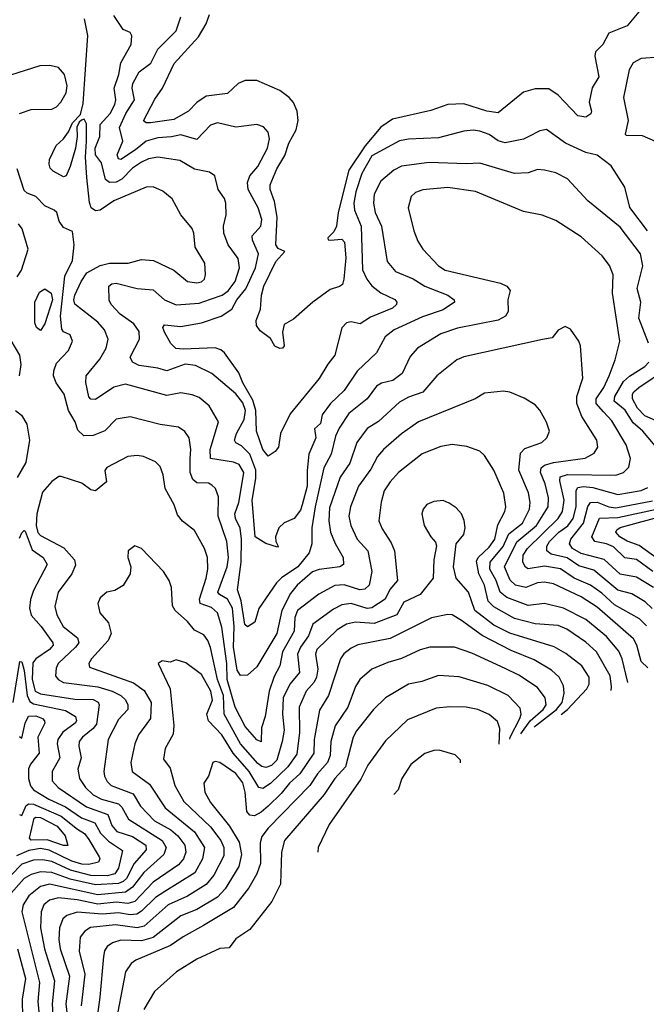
# Model space of a CAD drawing. Extents: x 1308313 to 1441400, y 959662 to 1036319.
# Tile 550 of 656: x 1415275 to 1417998, y 966333 to 970613. Entities that reach past the tile are written whole.
import ezdxf

# ---------------------------------------------------------------- set-up
doc = ezdxf.new("R2010")
doc.units = 0

msp = doc.modelspace()

# ---------------------------------------------------------------- linework, layer by layer
at = {"layer": '0CON10XD'}
for points in [[(1417965, 970647.9), (1417915, 970586.7), (1417835.6, 970555), (1417809.1, 970505), (1417776.7, 970473.3), (1417774.2, 970455), (1417791.5, 970365), (1417762.6, 970317.4), (1417749.4, 970255), (1417760.6, 970215), (1417756.8, 970203.2), (1417735, 970190), (1417700, 970195), (1417615.3, 970285.3), (1417575, 970312.9), (1417515, 970312.2), (1417465, 970298.2), (1417355, 970208.2), (1417305, 970215.8), (1417205, 970247.4), (1417135.9, 970244.1), (1417062.4, 970217.6), (1416895, 970180.9), (1416844.6, 970145.4), (1416775.9, 970064.1), (1416705, 969958.6), (1416658.6, 969775), (1416652.5, 969715), (1416639.6, 969690.4), (1416614.4, 969664.4), (1416615.9, 969655.9), (1416624.1, 969654.1), (1416675, 969658.7), (1416686.1, 969646.1), (1416691.7, 969578.3), (1416684.2, 969485), (1416677.3, 969462.7), (1416665, 969452.9), (1416625, 969440.7), (1416549.1, 969385), (1416465, 969311.4), (1416425, 969288), (1416416.7, 969255), (1416423.8, 969195), (1416417.5, 969185), (1416405, 969184), (1416384.2, 969194.2), (1416365, 969227.5), (1416320.3, 969260.3), (1416304.2, 969284.2), (1416302.5, 969305), (1416321.1, 969355), (1416325.9, 969415.9), (1416336, 969455), (1416388.4, 969561.6), (1416428, 969605), (1416398.1, 969618.1), (1416388.6, 969635), (1416394, 969755), (1416382.7, 969822.7), (1416364.1, 969875), (1416364.1, 969895), (1416392.7, 969965), (1416426.9, 970023.1), (1416444.1, 970075.9), (1416476.9, 970135), (1416484.7, 970174.7), (1416481.2, 970215), (1416465, 970253.1), (1416446.4, 970275), (1416405.7, 970305.7), (1416305, 970348.9), (1416255, 970348.4), (1416224.1, 970335.9), (1416178.3, 970291.7), (1416085, 970280.7), (1416045, 970253.8), (1416008.8, 970215), (1415945, 970179.2), (1415844, 970164), (1415825.3, 970165.3), (1415813.3, 970173.3), (1415862.5, 970267.5), (1415895.3, 970314.8), (1415946.9, 970423.1), (1416051.7, 970538.3), (1416085.7, 970595), (1416099.5, 970635)], [(1417999, 967979), (1417968.1, 968008.1), (1417859.5, 968069.5), (1417805, 968120.9), (1417755.8, 968155.8), (1417685.1, 968185.1), (1417625, 968226.3), (1417555, 968238.4), (1417485, 968225.4), (1417472.7, 968232.7), (1417461.6, 968255), (1417463, 968285), (1417481.2, 968315), (1417615.1, 968444.9), (1417633.3, 968475), (1417641.4, 968525), (1417622.1, 968607.9), (1417624.3, 968625.7), (1417655, 968635.9), (1417865, 968632.7), (1417898.9, 968645), (1417922.6, 968667.4), (1417929.7, 968705), (1417910.3, 968765), (1417848.7, 968868.7), (1417811.7, 968908.3), (1417780.7, 968945), (1417779.6, 968965), (1417812.9, 969015), (1417836, 969065), (1417863.4, 969135), (1417882.7, 969215), (1417851.3, 969425), (1417854, 969504), (1417837.5, 969545), (1417806.3, 969586.3), (1417715, 969668.8), (1417605, 969740.5), (1417545, 969763.3), (1417465, 969779.6), (1417255.8, 969865.8), (1417136, 969884), (1417026.5, 969873.5), (1416995, 969861.5), (1416976.9, 969845), (1416962.7, 969795), (1416987.7, 969695), (1417005, 969650), (1417027.1, 969615), (1417095, 969543.5), (1417123.9, 969523.9), (1417365, 969468.5), (1417392, 969455), (1417405.8, 969435.8), (1417396.2, 969395), (1417397.8, 969345), (1417385.8, 969324.2), (1417355, 969307.6), (1417177.6, 969272.4), (1417105, 969247.5), (1417003.3, 969185), (1416971.3, 969148.7), (1416937.1, 969075), (1416896.9, 969045), (1416846.7, 969033.3), (1416825, 969020.4), (1416785.6, 968964.4), (1416705, 968901.1), (1416663.1, 968836.9), (1416647.1, 968802.9), (1416628.3, 968725), (1416597.4, 968665), (1416558.5, 968495), (1416544.2, 968405), (1416544.2, 968335), (1416533.4, 968295), (1416484.5, 968235), (1416413.2, 968186.8), (1416391.3, 968165), (1416315, 968054.3), (1416296.4, 967995), (1416265, 967973.3), (1416253.9, 967983.9), (1416237, 968087), (1416221.6, 968135), (1416237, 968255), (1416238.8, 968355), (1416232.8, 968402.8), (1416212.3, 968445), (1416210.2, 968465), (1416227.6, 968515), (1416240.9, 968590.9), (1416249.8, 968645), (1416228.9, 968678.9), (1416205, 968689.7), (1416104.7, 968705), (1416103.2, 968745), (1416139.6, 968865), (1416097.9, 968935), (1416055, 968971.2), (1416025, 968983.1), (1415975, 968991.1), (1415915, 968980), (1415735, 969029.2), (1415685, 969015.6), (1415605, 968962.1), (1415585, 968963.6), (1415575, 968974.4), (1415563.3, 969036.7), (1415564.6, 969065), (1415623, 969137), (1415650.3, 969185), (1415659.1, 969225), (1415644.1, 969265), (1415615, 969298), (1415515, 969375.8), (1415510.3, 969395), (1415514.2, 969415), (1415542.2, 969475), (1415567, 969513), (1415625, 969545.2), (1415665, 969554.4), (1415745.9, 969554.1), (1415805, 969570.8), (1415857, 969567), (1415944.4, 969524.4), (1416005, 969475.7), (1416045, 969469.2), (1416065, 969473.1), (1416078.8, 969485), (1416083.3, 969505), (1416079.2, 969555), (1416037.7, 969625), (1416032.5, 969685), (1416025.3, 969705.3), (1415975.6, 969765), (1415937.3, 969835), (1415897.4, 969867.4), (1415855, 969886.4), (1415825, 969884.6), (1415685, 969826), (1415625, 969784.7), (1415605, 969782.2), (1415586.2, 969795), (1415578.2, 969818.2), (1415566.4, 969926.4), (1415561.2, 970015), (1415565.6, 970085.6), (1415565, 970160), (1415555, 970180), (1415544.2, 970175.8), (1415533.1, 970166.9), (1415524, 970146), (1415525.3, 970105.3), (1415517.4, 970055), (1415495, 969974.6), (1415477.6, 969935), (1415465, 969930.3), (1415420.8, 969955), (1415407.5, 969967.5), (1415403.1, 969985), (1415404.9, 970005.1), (1415433.4, 970066.6), (1415465.3, 970095), (1415487.1, 970125), (1415504.4, 970165), (1415538.8, 970201.2), (1415550.7, 970249.3), (1415571.2, 970545), (1415557.4, 970617.4)], [(1418007.6, 969207.6), (1417966.1, 969315), (1417974.6, 969385), (1417958.8, 969445), (1417982.5, 969542.5), (1417973.3, 969595), (1417885, 969710.8), (1417744.4, 969825), (1417655, 969921.8), (1417605, 969947.9), (1417555, 969959.6), (1417525, 969962.1), (1417485, 969946.8), (1417425, 969944.7), (1417275, 969989.2), (1417216, 969986), (1417055, 969992.7), (1416933.6, 969976.4), (1416900.5, 969959.5), (1416845, 969910.9), (1416815.3, 969855), (1416813, 969815), (1416819.5, 969775), (1416848.1, 969715), (1416872.1, 969562.1), (1416908.6, 969518.6), (1416985, 969486.8), (1417035, 969454.8), (1417135.8, 969415), (1417162.5, 969395), (1417164.3, 969385), (1417115, 969352.4), (1417025, 969320.8), (1416902.5, 969265), (1416862.9, 969235), (1416825, 969165.7), (1416741.3, 969085), (1416685, 969000.8), (1416625.5, 968945), (1416589.7, 968895), (1416581.7, 968858.3), (1416555.7, 968835), (1416561.8, 968795), (1416532.2, 968725), (1416523.8, 968653.8), (1416523.7, 968585), (1416503.2, 968505), (1416495, 968480.6), (1416468.2, 968445), (1416424.6, 968425.4), (1416401.4, 968405), (1416387.1, 968365), (1416388.8, 968345), (1416398.8, 968325), (1416395, 968320), (1416345, 968336), (1416298.1, 968365), (1416285.6, 968525), (1416301.7, 968618.3), (1416301.5, 968655), (1416275, 968724), (1416239.6, 968760.4), (1416214.2, 968774.2), (1416208.8, 968785), (1416217.5, 968815), (1416250.8, 968875), (1416256.3, 968915), (1416245, 968948.3), (1416215, 968986.3), (1416110, 969075), (1416039.9, 969109.9), (1415995, 969115.2), (1415915, 969087.1), (1415875, 969098.9), (1415795, 969110), (1415765.6, 969125), (1415755.7, 969145.7), (1415796.2, 969225), (1415795, 969258), (1415771.3, 969291.3), (1415712.4, 969332.4), (1415672.1, 969375), (1415663.8, 969393.8), (1415662.5, 969455), (1415675, 969464.4), (1415695, 969468.2), (1415785, 969444.3), (1415855, 969438.7), (1415905, 969395.3), (1415955, 969373.6), (1416055, 969380.9), (1416105, 969397.6), (1416154.6, 969415), (1416180.8, 969435), (1416211.2, 969475), (1416230.8, 969535), (1416224.6, 969575), (1416180.7, 969635), (1416162.6, 969685), (1416160.9, 969715), (1416172.1, 969765), (1416171.2, 969815), (1416165, 969836), (1416137.8, 969875), (1416122.5, 969935), (1416100, 969950), (1416035, 969962.9), (1415971.5, 970001.5), (1415875, 970016.1), (1415835, 970008.4), (1415805, 969994.1), (1415765, 969967.5), (1415719.6, 969920.4), (1415695, 969906.6), (1415665.3, 969905.3), (1415648.3, 969918.3), (1415630.3, 969990.3), (1415604.9, 970025), (1415602.8, 970055), (1415622.9, 970105), (1415625, 970157.8), (1415668.8, 970205), (1415688.3, 970245), (1415692.7, 970265), (1415685.2, 970315.2), (1415705.7, 970374.3), (1415714.3, 970425.7), (1415760, 970505), (1415763, 970543), (1415755, 970558), (1415725, 970570.8), (1415685, 970631.4)], [(1418003.5, 969695), (1417926.2, 969796.2), (1417904.7, 969885), (1417845, 969977.5), (1417784.3, 970024.3), (1417735, 970036.2), (1417646.6, 970076.6), (1417565, 970135.8), (1417535, 970130), (1417485, 970103.3), (1417465, 970093.3), (1417385, 970078.1), (1417355, 970086.3), (1417315, 970113.9), (1417275, 970128.2), (1417245, 970132.2), (1417205, 970127.8), (1417095, 970099.7), (1416965, 970094.3), (1416925, 970086.3), (1416805, 970021.8), (1416762.4, 969945), (1416735.7, 969865), (1416727.4, 969815), (1416730.2, 969785), (1416759.1, 969715), (1416765, 969526.2), (1416783.7, 969485), (1416805.8, 969455.8), (1416845.2, 969425.2), (1416905, 969397.5), (1416913.8, 969385), (1416912.1, 969375), (1416895, 969359.7), (1416799.3, 969320.7), (1416755, 969291.6), (1416715, 969299.6), (1416694.7, 969295.3), (1416675, 969273.8), (1416645, 969154.3), (1416614, 969116), (1416577.2, 969052.8), (1416450.5, 968899.5), (1416408, 968815), (1416400.5, 968755), (1416385, 968735.6), (1416355, 968716.2), (1416331.3, 968745), (1416304, 968824), (1416301.8, 968915), (1416288.9, 968958.9), (1416244.8, 969035), (1416227.5, 969077.5), (1416164.8, 969164.8), (1416148.7, 969178.7), (1416125, 969186.5), (1415985, 969180.3), (1415954, 969184), (1415932.5, 969205), (1415904.7, 969255), (1415897.9, 969275), (1415903.9, 969286.1), (1415975, 969280), (1416065.7, 969295), (1416150.9, 969325), (1416196.5, 969355), (1416219, 969395), (1416257.2, 969442.8), (1416300.6, 969535), (1416313.3, 969595), (1416286.3, 969655), (1416285.8, 969674.2), (1416323.3, 969715), (1416328.1, 969745), (1416312.2, 969795), (1416268.5, 969875), (1416264.8, 969905), (1416275, 969934.6), (1416310.3, 969975), (1416352.3, 970055), (1416360.4, 970095), (1416355, 970123.8), (1416335, 970147.1), (1416305, 970158.1), (1416215, 970146.1), (1416135, 970164.5), (1416105, 970154.5), (1416045, 970092.9), (1415975, 970113.2), (1415935, 970103.5), (1415875, 970100), (1415824.6, 970085.4), (1415778, 970048), (1415715, 970005.4), (1415705, 970008.1), (1415699.4, 970025), (1415724, 970085), (1415708.5, 970145), (1415736.2, 970205), (1415773.9, 970265), (1415763.6, 970315), (1415766.5, 970335), (1415793.8, 970386.2), (1415845, 970423.6), (1415875, 970484.6), (1415955.4, 970565), (1415975.6, 970625)], [(1418055, 970449.6), (1417975, 970443.9), (1417941.1, 970425), (1417923.2, 970395), (1417899.3, 970275), (1417919.2, 970175), (1417905.8, 970115.8), (1417910.5, 970110.5), (1417980, 970110), (1418037.1, 970085)], [(1415275, 970205.5), (1415325, 970223.2), (1415415, 970224.6), (1415435, 970233.6), (1415454.5, 970255), (1415477.1, 970295), (1415481.5, 970325), (1415469.4, 970375), (1415444.5, 970404.5), (1415405.8, 970414.2), (1415362.7, 970412.7), (1415235, 970372.2)], [(1418005, 967796.2), (1417975, 967823.3), (1417956.8, 967895), (1417942.3, 967922.3), (1417785, 968060.2), (1417715, 968104), (1417595, 968160.4), (1417555, 968168.8), (1417525, 968164.8), (1417475, 968145.2), (1417429.6, 968155), (1417406.7, 968176.7), (1417382, 968235), (1417435, 968343.6), (1417521, 968415), (1417571.4, 968495), (1417572.5, 968535), (1417558.4, 968595), (1417538.1, 968645), (1417540.8, 968665), (1417555, 968676), (1417595, 968688.2), (1417732.6, 968707.4), (1417771.6, 968728.4), (1417787.1, 968755), (1417782.5, 968785), (1417718.6, 968888.6), (1417695.8, 968945), (1417695.8, 968975), (1417722.2, 969055), (1417711.9, 969195), (1417705.5, 969215.5), (1417668.3, 969268.3), (1417645, 969278.8), (1417615, 969263.8), (1417589.1, 969230.9), (1417547.2, 969222.8), (1417205, 969147.9), (1417175.3, 969134.7), (1417087.8, 969065), (1417026.4, 968993.6), (1416965, 968972.9), (1416925, 968950.9), (1416835, 968867.2), (1416784.5, 968835.5), (1416739.7, 968775), (1416709.2, 968685), (1416667.5, 968625), (1416621.5, 968491.5), (1416618.7, 968435), (1416625.9, 968385.9), (1416645.8, 968335.8), (1416680.4, 968275), (1416682.2, 968245), (1416666.2, 968235), (1416576.1, 968223.9), (1416547.2, 968212.8), (1416480.9, 968155), (1416451.3, 968118.7), (1416414.5, 968045), (1416392.8, 967945), (1416305, 967800), (1416265, 967764.5), (1416235, 967761.8), (1416220, 967785), (1416204.5, 967885.5), (1416206.6, 967975), (1416200.3, 968055), (1416178.4, 968095), (1416143.2, 968115), (1416136.3, 968125), (1416177.3, 968235), (1416183, 968275), (1416175.2, 968345.2), (1416137, 968455), (1416139.4, 968539.4), (1416125.5, 968575), (1416110.3, 968590.3), (1416095, 968598.2), (1416045, 968599.7), (1416028.2, 968615), (1416015.7, 968645), (1416015.9, 968705.9), (1416018.9, 968745), (1416011.5, 968795), (1415992.9, 968822.9), (1415965, 968841.5), (1415885, 968853.8), (1415755, 968886.2), (1415695, 968876.4), (1415645, 968826.2), (1415595, 968805.3), (1415554.7, 968804.7), (1415528.4, 968828.4), (1415515.8, 968865), (1415486.9, 968915), (1415469.2, 968985), (1415434.1, 969034.1), (1415422.7, 969065), (1415423.3, 969086.7), (1415435, 969119.5), (1415486.9, 969175), (1415504.3, 969215), (1415495, 969243.8), (1415465, 969256.7), (1415458.1, 969268.1), (1415452.8, 969325), (1415471.9, 969498.1), (1415505, 969566.2), (1415512.5, 969635), (1415505, 969692.5), (1415465, 969710), (1415447, 969737), (1415436, 969775), (1415425.5, 969785.5), (1415385, 969804.4), (1415345.2, 969845.2), (1415308.4, 969858.4), (1415295, 969871.1), (1415264.3, 969965)], [(1415264.8, 969495.2), (1415282.5, 969525), (1415312, 969615), (1415285.7, 969704.3), (1415270.6, 969725)], [(1415365, 969261.8), (1415348, 969275), (1415341.3, 969295), (1415341.6, 969385), (1415361.9, 969428.1), (1415385, 969442.9), (1415412.1, 969425), (1415418.1, 969395), (1415385, 969291.1), (1415365, 969261.8)], [(1415274.3, 969065.7), (1415281.5, 969115), (1415275.5, 969154.5), (1415237.9, 969217.9)], [(1418052.2, 968742.3), (1417982.5, 968825), (1417940.6, 968860.6), (1417906.1, 968916.1), (1417858.4, 968955), (1417861.2, 968975), (1417899.3, 969040.7), (1417925, 969064), (1417992, 969105), (1418009.7, 969125)], [(1418130.3, 968830.3), (1417991.5, 968891.5), (1417960.4, 968925), (1417938.3, 968965), (1417937.8, 968985), (1417944.3, 968995), (1417965.3, 969015), (1418086.2, 969095)], [(1417917.1, 967732), (1417893.7, 967835), (1417878.9, 967868.9), (1417825, 967931.4), (1417735, 968005.7), (1417638.9, 968055), (1417555, 968075.2), (1417485, 968067.2), (1417391.9, 968101.9), (1417363.3, 968125), (1417345.4, 968175), (1417318.4, 968225), (1417319.1, 968255), (1417376.4, 968323.6), (1417401.2, 968378.8), (1417459.6, 968425), (1417491, 968485), (1417494, 968515), (1417486.5, 968556.5), (1417444.3, 968655), (1417451.6, 968728.4), (1417470.8, 968749.1), (1417543.8, 968775), (1417565.8, 968795), (1417576.9, 968825), (1417565, 968863.3), (1417535.5, 968915.5), (1417515, 968938.8), (1417467.4, 968967.4), (1417405, 968994.4), (1417378, 968998), (1417295, 968989.5), (1417254.6, 968965.4), (1417008.6, 968865), (1416935, 968812.5), (1416855.4, 968745), (1416830, 968715), (1416801, 968659), (1416746.8, 968585), (1416713.2, 968495), (1416705.8, 968455), (1416713.7, 968415), (1416741.6, 968355), (1416788.4, 968305), (1416804.8, 968215), (1416793.1, 968155), (1416775, 968137.5), (1416753.8, 968135), (1416685, 968155.9), (1416645, 968153), (1416575, 968116.7), (1416481.9, 968045), (1416470.9, 968015), (1416467.7, 967955), (1416417.6, 967865), (1416406.2, 967803.8), (1416381.2, 967758.8), (1416359.8, 967695), (1416341.7, 967585), (1416325.3, 967535), (1416325, 967474.4), (1416305, 967482.9), (1416255, 967540.7), (1416211.2, 967625), (1416176.7, 967745), (1416174.9, 967815.1), (1416153.2, 967973.2), (1416134.7, 968035), (1416108.7, 968058.7), (1416059.2, 968075), (1416056.3, 968093.7), (1416086, 968185), (1416092.2, 968225), (1416091.1, 968275), (1416078.8, 968315), (1416035, 968392.9), (1415983, 968433), (1415960.7, 968460.7), (1415946.7, 968505), (1415907.7, 968575), (1415898.8, 968635), (1415885, 968670.8), (1415865, 968691.4), (1415813.7, 968713.7), (1415785, 968718.2), (1415745, 968714.4), (1415653.4, 968666.6), (1415645.9, 968654.1), (1415651.9, 968605), (1415605, 968565.8), (1415585, 968569.5), (1415545, 968599.2), (1415455, 968628.1), (1415445, 968627.1), (1415415, 968605.7), (1415375, 968559.1), (1415350.1, 968465), (1415347.3, 968415), (1415353.8, 968383.8), (1415365, 968370.9), (1415466.9, 968316.9), (1415512.9, 968265), (1415517.9, 968242.1), (1415501.5, 968205), (1415442.7, 968125), (1415427.6, 968062.4), (1415436.2, 968026.2), (1415464.7, 967975), (1415526.3, 967926.3), (1415531.8, 967905), (1415518.2, 967885), (1415442.2, 967815), (1415433.4, 967795), (1415431.3, 967761.3), (1415442.7, 967745), (1415465, 967732.3), (1415615, 967713.9), (1415676.5, 967695), (1415715.4, 967675.4), (1415735, 967656.2), (1415745.3, 967635), (1415744.6, 967615), (1415705, 967571.8), (1415659.1, 967485), (1415640.8, 967345), (1415643.6, 967325), (1415655, 967302.1), (1415672.3, 967285), (1415768.7, 967248.7), (1415800.8, 967195), (1415861.5, 967131.5), (1415931.8, 967091.8), (1415962.6, 967065), (1415992.6, 967025), (1415996.5, 966995), (1415987, 966965), (1415965, 966939.8), (1415855, 966864.4), (1415775, 966780.8), (1415745, 966771.7), (1415695, 966777), (1415615, 966769.2), (1415525, 966787.9), (1415444.5, 966795.5), (1415405, 966786), (1415380, 966765), (1415368.4, 966735), (1415365.5, 966665), (1415383.3, 966575), (1415425.8, 966435), (1415416.7, 966335), (1415421.1, 966265)], [(1415257.5, 968915), (1415283.8, 968893.8), (1415306.4, 968855), (1415317.6, 968785), (1415302.1, 968687.9), (1415265, 968622.9)], [(1417845.7, 967697.8), (1417847.4, 967712.6), (1417841.3, 967761.3), (1417781.4, 967865), (1417735, 967907.3), (1417653.3, 967963.3), (1417615, 967979.1), (1417515, 967986.6), (1417425, 968010.9), (1417335, 968061.3), (1417311.2, 968085), (1417294.8, 968155), (1417269.7, 968205), (1417260.4, 968259.6), (1417267.4, 968275), (1417315, 968321), (1417339.5, 968355), (1417353.2, 968416.8), (1417383.9, 968475), (1417387.3, 968495), (1417378.8, 968555), (1417335.5, 968655), (1417295, 968719.2), (1417275, 968737.1), (1417218.1, 968758.1), (1417155, 968766.8), (1417105, 968758.2), (1417023.8, 968726.2), (1416920.9, 968645), (1416884.6, 968605), (1416858.7, 968565), (1416845.4, 968515.4), (1416836.2, 968435), (1416849.9, 968399.9), (1416889.5, 968339.5), (1416904.6, 968305), (1416916.7, 968175), (1416883.5, 968136.5), (1416863.5, 968095), (1416805, 968056.6), (1416785, 968053.7), (1416715, 968075.6), (1416675, 968070), (1416638.5, 968051.5), (1416549.4, 967985), (1416530.6, 967935), (1416494.8, 967885), (1416482.8, 967855), (1416491, 967775), (1416449.3, 967725), (1416420.5, 967665), (1416417.7, 967595), (1416424.8, 967525), (1416416.3, 967475), (1416392.1, 967395), (1416368.8, 967371.1), (1416345, 967362.8), (1416327.1, 967367.2), (1416310.1, 967380.1), (1416234.8, 967465), (1416164.4, 967594.4), (1416161.2, 967675), (1416135.5, 967745), (1416104.8, 967884.8), (1416092.5, 967915), (1416075, 967939.1), (1416035, 967959.6), (1416005, 967997.3), (1415950.4, 968045), (1415939.6, 968065), (1415935.5, 968145), (1415924.4, 968175), (1415900, 968215), (1415805, 968314.2), (1415775, 968326), (1415746, 968305), (1415745.6, 968275), (1415757.5, 968235), (1415755.6, 968204.4), (1415725.6, 968154.4), (1415688.7, 968131.3), (1415653.3, 968125), (1415625, 968100), (1415614.4, 968075), (1415622.9, 968035), (1415660.7, 967990.7), (1415673.3, 967945), (1415659.3, 967915), (1415587.5, 967835), (1415576.2, 967815), (1415578.2, 967798.2), (1415770.3, 967730.3), (1415816.7, 967696.7), (1415846.9, 967645), (1415844.2, 967575), (1415792, 967505), (1415775.9, 967465), (1415758.4, 967385), (1415763.3, 967345), (1415840, 967290), (1415906.8, 967186.8), (1416035, 967083), (1416078.9, 967015), (1416069.6, 966965), (1416036.7, 966905), (1415905.9, 966824.1), (1415865, 966797.2), (1415805, 966738.3), (1415784.4, 966725.6), (1415755, 966722.6), (1415705, 966730.7), (1415635, 966725.6), (1415525, 966733.4), (1415480, 966720), (1415462.2, 966705), (1415447.6, 966665), (1415445.2, 966615.2), (1415451.2, 966575), (1415491.1, 966455), (1415475.8, 966335), (1415483, 966275)], [(1418023.5, 968053.5), (1417993.2, 968083.2), (1417935, 968117), (1417875, 968134.1), (1417770.1, 968220.1), (1417705, 968238.8), (1417654, 968274), (1417585, 968289.8), (1417565.3, 968305), (1417565.3, 968325), (1417577.7, 968345), (1417617.9, 968385), (1417657.3, 968412.7), (1417680.1, 968445), (1417693.2, 968495), (1417693.9, 968566.1), (1417700.5, 968579.5), (1417725, 968584.2), (1417765, 968579.4), (1417875, 968549.8), (1417975, 968566.2), (1418005, 968579.7)], [(1417627.7, 967593.2), (1417656, 967615), (1417739.5, 967705), (1417749.7, 967725), (1417749.1, 967755), (1417717.5, 967805), (1417648, 967858), (1417597.5, 967887.5), (1417405, 967947.1), (1417335, 967981.9), (1417253.4, 968045), (1417225, 968124.5), (1417171.5, 968185), (1417160, 968235), (1417171.2, 968335), (1417205.8, 968375), (1417211.4, 968405), (1417206.8, 968436.8), (1417195.7, 968465.7), (1417171.2, 968491.2), (1417142.1, 968512.1), (1417115, 968522.5), (1417075, 968519.2), (1417045, 968505.8), (1417028, 968485), (1417022, 968465), (1417032.5, 968415), (1417061.2, 968365), (1417082, 968342), (1417085.9, 968325.9), (1417074.3, 968265.7), (1417072, 968185), (1417015.5, 968115), (1416945, 968081.1), (1416913.7, 968026.3), (1416815, 967987.8), (1416735, 967994), (1416695, 967986.1), (1416655, 967960.8), (1416567.1, 967875), (1416560.8, 967855), (1416570.6, 967790.6), (1416564.9, 967755.2), (1416555, 967732.8), (1416520, 967695), (1416489.2, 967625), (1416490.7, 967515), (1416478.9, 967421.1), (1416440.6, 967365), (1416365, 967292.5), (1416332, 967272), (1416315, 967275.3), (1416272.9, 967345), (1416202.8, 967425), (1416153.2, 967505), (1416095.8, 967565), (1416088.9, 967595), (1416112.4, 967655), (1416106.1, 967695), (1416065, 967766.4), (1415997.7, 967817.7), (1415955, 967831.1), (1415929.7, 967820.3), (1415895, 967826), (1415877.5, 967815), (1415928.4, 967705), (1415945.3, 967545), (1415942, 967508), (1415907.9, 967445), (1415899.5, 967399.5), (1415929.8, 967359.8), (1415949.7, 967285), (1415988.9, 967215), (1416104.6, 967104.6), (1416148.6, 967045), (1416162.4, 967015), (1416161.9, 966978.1), (1416118.3, 966895), (1416085.8, 966854.2), (1416005, 966803.7), (1415920.3, 966765), (1415816.6, 966673.4), (1415785, 966665.7), (1415691.2, 966678.8), (1415583.3, 966666.7), (1415558.1, 966651.9), (1415538.2, 966625), (1415533.1, 966565), (1415558.4, 966465), (1415543, 966327)], [(1418029.4, 968145), (1417955, 968189.8), (1417885, 968202.8), (1417815, 968267), (1417715, 968292.2), (1417677.2, 968315), (1417664.3, 968335), (1417670.4, 968355), (1417725.7, 968425), (1417743.3, 968496.7), (1417754.9, 968515.1), (1417784.8, 968515.2), (1417835, 968494.9), (1417865, 968490.8), (1418025, 968522.3)], [(1418026.6, 968215), (1417955, 968266), (1417905, 968274), (1417855, 968321.5), (1417825, 968335.1), (1417774.4, 968345), (1417761.4, 968365), (1417795, 968446.2), (1417875, 968449.7), (1418042.2, 968485)], [(1418045, 968271.5), (1417967.7, 968327.7), (1417915, 968346.7), (1417883.6, 968365), (1417866.3, 968385), (1417869.7, 968395), (1417885, 968405.4), (1418081.1, 968458.9)], [(1415275, 968360), (1415285, 968383.3), (1415295, 968393.3), (1415299.5, 968389.5), (1415329.3, 968309.3), (1415377.1, 968275), (1415394.1, 968245), (1415335, 968132.5), (1415322.6, 968092.6)], [(1415322.6, 968092.6), (1415317.7, 968055), (1415325.2, 968025), (1415368.7, 967975), (1415419.7, 967905), (1415420.5, 967895), (1415404.7, 967875), (1415345.4, 967834.6), (1415333, 967817), (1415329.4, 967745), (1415342.2, 967695), (1415365, 967682.9), (1415515, 967659.1), (1415595, 967657.8), (1415616.1, 967646.1), (1415620.8, 967635), (1415608.6, 967551.4), (1415595, 967532.8), (1415547.6, 967495), (1415534.2, 967475), (1415531.6, 967455), (1415542.2, 967405), (1415528.6, 967355), (1415534.7, 967315), (1415561.7, 967275), (1415595, 967244.3), (1415630.9, 967225), (1415704.9, 967204.9), (1415719.8, 967189.8), (1415748.7, 967138.7), (1415895, 967045.6), (1415912.1, 967015), (1415902, 966985), (1415815, 966906.5), (1415765, 966842.1), (1415735, 966820.8), (1415615, 966808.8), (1415405, 966855.1), (1415365, 966844.8), (1415315, 966804.7), (1415289.8, 966765), (1415285.2, 966734.8), (1415361.6, 966428.4), (1415354.5, 966345), (1415359.2, 966285)], [(1417511.3, 967537.3), (1417516.2, 967543.8), (1417608.3, 967615), (1417632.6, 967645), (1417641.7, 967685), (1417638.2, 967718.2), (1417619.3, 967755), (1417586.3, 967786.3), (1417511.3, 967831.3), (1417411.1, 967871.1), (1417285, 967935.7), (1417195, 968001.9), (1417155, 968025.5), (1417135, 968028.2), (1417065, 968013.3), (1416885, 967923.9), (1416745, 967895.4), (1416715, 967880.7), (1416684, 967856), (1416668.9, 967835), (1416616.9, 967675), (1416578, 967612), (1416554.1, 967485), (1416552.8, 967425), (1416493.2, 967335), (1416448, 967295), (1416410.9, 967249.1), (1416355, 967194.8), (1416325, 967168.3), (1416295, 967152.3), (1416275, 967155.4), (1416262, 967172), (1416254.4, 967255.6), (1416245, 967295.9), (1416215, 967336.1), (1416145, 967383.8), (1416125, 967388.1), (1416115, 967384), (1416095.6, 967325), (1416075.5, 967295), (1416079.4, 967255), (1416105, 967210.4), (1416187.4, 967107.4), (1416228.6, 967038.6), (1416238.8, 966985), (1416227.1, 966932.9), (1416168.4, 966835), (1416135, 966799), (1416044.6, 966745.4), (1415975, 966718.3), (1415855.6, 966624.4), (1415805, 966608.7), (1415715, 966612.4), (1415679.2, 966600.8), (1415655.3, 966584.7), (1415643.8, 966566.2), (1415639.4, 966540.6), (1415623.7, 966365), (1415604.1, 966225)], [(1417453.1, 967509.5), (1417494, 967566), (1417549.4, 967615), (1417563.6, 967635), (1417559.2, 967665), (1417525, 967710.4), (1417443.7, 967763.7), (1417385, 967793.5), (1417239.2, 967859.2), (1417165.3, 967885.3), (1417057.5, 967885), (1417015, 967874), (1416935, 967835.9), (1416875, 967819.7), (1416805, 967790), (1416753.6, 967745), (1416733.8, 967715), (1416700.5, 967625), (1416645.8, 967544.2), (1416626.9, 967475), (1416624.8, 967415), (1416612.6, 967385), (1416568.9, 967335), (1416536.1, 967283.9), (1416355, 967099.2), (1416327.3, 967062.7), (1416320.2, 967035), (1416322, 966945), (1416305, 966901.1), (1416270.3, 966839.7), (1416205, 966754.7), (1416074.3, 966675.7), (1415985, 966627.3), (1415930.9, 966589.1), (1415779.4, 966525), (1415759.7, 966510.2), (1415734.6, 966475), (1415686.8, 966225)], [(1415246.4, 967645), (1415276.2, 967823.8), (1415285, 967822.5), (1415294.5, 967784.5), (1415308.1, 967675), (1415318.9, 967648.9), (1415335, 967639.6), (1415475, 967610.6), (1415517.5, 967585), (1415521.9, 967565), (1415516.8, 967555), (1415463.1, 967516.9), (1415440.4, 967485), (1415437.7, 967465), (1415449.1, 967405), (1415415.9, 967345), (1415415.9, 967305), (1415441.8, 967275), (1415565, 967191), (1415657.8, 967157.8), (1415675, 967110.4), (1415697.6, 967085), (1415765, 967063), (1415823.1, 967025), (1415825.2, 967005), (1415773.4, 966945), (1415739.4, 966880.6), (1415725, 966866.7), (1415705, 966858.9), (1415605, 966852), (1415495, 966877.9), (1415415, 966906.5), (1415365, 966909.6), (1415325, 966898), (1415295, 966880.2), (1415226.3, 966803.7)], [(1417405, 967486.4), (1417406.2, 967493.8), (1417448.6, 967575), (1417454.2, 967595), (1417450.4, 967620.4), (1417397.3, 967675), (1417309, 967719), (1417185, 967756.4), (1417095, 967761.8), (1417023.3, 967736.7), (1416965, 967724.1), (1416865, 967665.4), (1416812.5, 967615), (1416738.6, 967521.4), (1416724.1, 967495), (1416690.6, 967365), (1416644.8, 967315), (1416598.1, 967245), (1416426, 967045), (1416412.4, 966995), (1416409.2, 966855), (1416370.3, 966779.7), (1416275, 966657.8), (1416215, 966617.5), (1416185, 966578.9), (1416145, 966575.5), (1416045, 966529.1), (1415957.1, 966475), (1415861.3, 966388.7), (1415815, 966311.2)], [(1417358.1, 967463.9), (1417361.5, 967531.5), (1417351.9, 967561.9), (1417315, 967592.3), (1417266, 967615), (1417215, 967624.6), (1417145, 967626.9), (1417085, 967620.9), (1416960.4, 967569.6), (1416865, 967477.8), (1416787.6, 967372.4), (1416757.5, 967312.5), (1416620, 967115), (1416571.5, 967015), (1416570.5, 966995.1)], [(1415275, 967497.5), (1415285, 967490.8), (1415298.9, 967555), (1415313.9, 967586.1), (1415345, 967587.8), (1415373.8, 967575), (1415383.6, 967565), (1415383.9, 967555), (1415354, 967495), (1415359.3, 967425), (1415322.4, 967377.6), (1415313.3, 967356.7), (1415313.8, 967315), (1415322.3, 967282.3), (1415335.9, 967265), (1415402.5, 967225), (1415475, 967192.3), (1415543.4, 967143.4), (1415601.4, 967121.4), (1415626.5, 967076.5), (1415661.8, 967041.8), (1415722.4, 967002.4), (1415704.5, 966925), (1415689.2, 966900.8), (1415655, 966892.4), (1415585, 966893.8), (1415496.5, 966916.5), (1415415, 966953.5), (1415375, 966961.5), (1415335, 966960), (1415285, 966942.6), (1415236.7, 966893.3)], [(1417190, 967383.2), (1417190, 967395), (1417167.5, 967417.5), (1417097.4, 967437.4), (1417075, 967436.7), (1417035, 967422.9), (1416974.3, 967375), (1416935.8, 967315), (1416919.2, 967265), (1416901.7, 967244.9)], [(1415275, 967158.6), (1415284.5, 967154.5), (1415303, 967197), (1415315, 967204.1), (1415335, 967202.6), (1415455, 967150.5), (1415525.9, 967095), (1415556.2, 967076.2), (1415575, 967049.3), (1415620.3, 966975), (1415624.1, 966965), (1415618.4, 966951.6), (1415575, 966941.6), (1415545, 966942), (1415501.6, 966955), (1415403.6, 967003.6), (1415365, 967009.9), (1415315, 967001.5), (1415261.3, 966978.7)], [(1415465, 967023.7), (1415395, 967047.7), (1415325, 967046.3), (1415317.8, 967055), (1415338.2, 967141.8), (1415345, 967147), (1415365, 967145.1), (1415438.2, 967108.2), (1415472.9, 967065), (1415485, 967023.8), (1415465, 967023.7)], [(1415265.7, 966575), (1415301.1, 966445), (1415285.8, 966355), (1415287, 966275)]]:
    msp.add_lwpolyline(points, dxfattribs=at)

doc.saveas('drawing.dxf')
